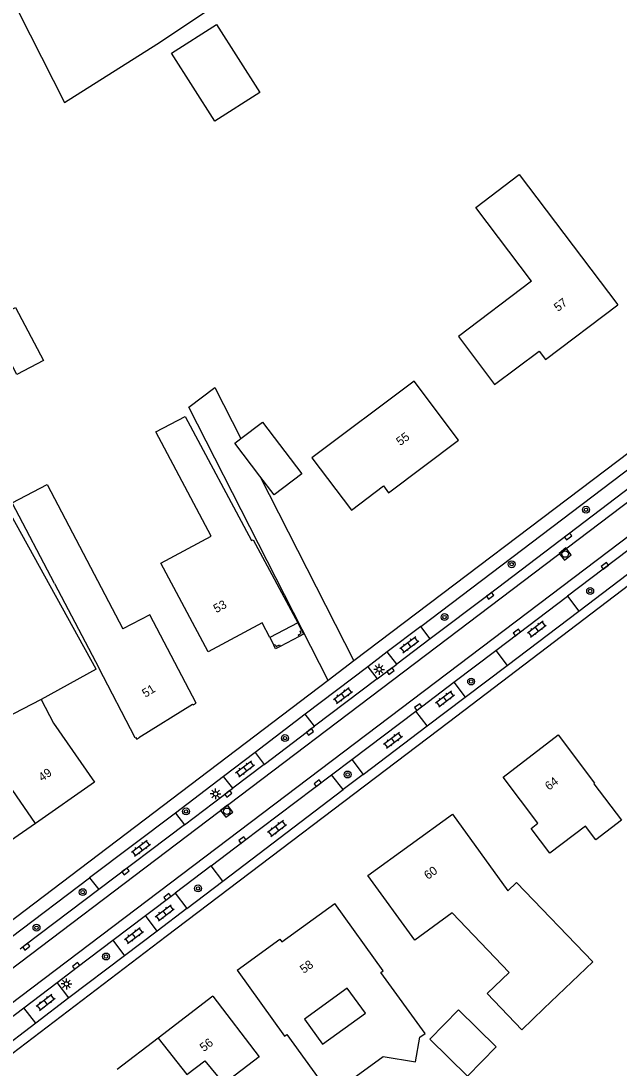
# Model space of a CAD drawing. Extents: x 136000 to 141014, y 402000 to 403500.
# Drawn here: x 138178 to 138247.2, y 402866.2 to 402987.2 of the extents above; entities that cross this region are included whole.
import ezdxf

# ---------------------------------------------------------------- set-up
doc = ezdxf.new("R2010")
doc.units = 0
for name, color, linetype in [('gg-anno-huisnummerreeks BGT', 7, 'Continuous'), ('gg-bbg-gedigitaliseerde bebouwing', 7, 'Continuous'), ('gg-bbg-gedigitaliseerde bijgebouw', 7, 'Continuous'), ('gg-bbg-hoofdgebouw', 7, 'Continuous'), ('gg-bbg-onder overbouw', 7, 'Continuous'), ('gg-bbg-pand overbouw', 7, 'Continuous'), ('gg-bbg-pilaar onder overbouw', 7, 'Continuous'), ('gg-bbg-pilaar pand', 7, 'Continuous'), ('gg-bbg-tussenscheiding', 7, 'Continuous'), ('gg-knt-bronhoudergrens', 7, 'Continuous'), ('gg-knt-onverhard', 7, 'Continuous'), ('gg-knt-verharding', 7, 'Continuous'), ('gg-knt-verharding nz', 7, 'Continuous'), ('gt-symb-boom', 7, 'Continuous'), ('gt-symb-klinker verharding', 7, 'Continuous'), ('gt-symb-kolk', 7, 'Continuous'), ('gt-symb-lichtmast', 7, 'Continuous'), ('gt-symb-rioolschacht', 7, 'Continuous')]:
    doc.layers.add(name, color=color, linetype=linetype)

# ---------------------------------------------------------------- blocks, each defined once
blk = doc.blocks.new('gt0-KOLK')
at = {"layer": 'gt-symb-kolk'}
blk.add_lwpolyline([(0, 0), (0.38, 0), (0.38, 0.4), (-0.37, 0.4), (-0.37, 0), (0, 0)], dxfattribs=at)
blk = doc.blocks.new('gt0-RS')
at = {"layer": 'gt-symb-rioolschacht'}
blk.add_lwpolyline([(-0.5, -0.5), (0.5, -0.5), (0.5, 0.5), (-0.5, 0.5)], close=True, dxfattribs=at)
blk.add_circle((0, 0), 0.375, dxfattribs=at)
blk = doc.blocks.new('gt0-BOOM')
at = {"layer": 'gt-symb-boom'}
for radius in [0.4, 0.2]:
    blk.add_circle((0, 0), radius, dxfattribs=at)
blk = doc.blocks.new('gt0-KL1')
at = {"layer": 'gt-symb-klinker verharding'}
for p, q in [((-1.15, 0.3), (1.15, 0.3)), ((-1, -0.3), (-1, 0.3)), ((-0.5, 0.3), (-0.5, 0.45)), ((0, -0.3), (0, 0.3)), ((0.5, 0.3), (0.5, 0.45)), ((1, -0.3), (1, 0.3)), ((-1.15, -0.3), (1.15, -0.3)), ((-0.5, -0.45), (-0.5, -0.3)), ((0.5, -0.45), (0.5, -0.3))]:
    blk.add_line(p, q, dxfattribs=at)
blk = doc.blocks.new('gt0-LMAST')
at = {"layer": 'gt-symb-lichtmast'}
for p, q in [((-0.18, 0.17), (-0.45, 0.44)), ((0, 0.25), (0, 0.62)), ((0.17, 0.17), (0.44, 0.44)), ((-0.25, 0), (-0.63, 0)), ((-0.18, -0.18), (-0.45, -0.45)), ((0, -0.25), (0, -0.63)), ((0.44, -0.45), (0.17, -0.18)), ((0.25, 0), (0.62, 0))]:
    blk.add_line(p, q, dxfattribs=at)
blk.add_circle((0, 0), 0.25, dxfattribs=at)

msp = doc.modelspace()

# ---------------------------------------------------------------- linework, layer by layer
at = {"layer": 'gg-bbg-gedigitaliseerde bebouwing'}
for p, q in [((138181.88, 402922.17), (138187.03, 402912.43)), ((138192.91, 402918.57), (138189.8, 402916.93)), ((138191.23, 402904.33), (138187.03, 402912.43))]:
    msp.add_line(p, q, dxfattribs=at)
for points in [[(138237.09, 402957.15), (138230.64, 402965.67), (138235.66, 402969.48), (138247.06, 402954.41)], [(138237.09, 402957.15), (138228.62, 402950.75), (138232.79, 402945.19)], [(138186.73, 402912.27), (138168.25, 402945.64), (138157.81, 402939.98)], [(138228.64, 402938.75), (138223.51, 402945.58), (138211.67, 402936.7), (138216.24, 402930.66)], [(138181.88, 402922.17), (138176.99, 402931.51), (138181.03, 402933.63), (138189.8, 402916.93)], [(138234.49, 402877.22), (138227.92, 402884.09), (138223.57, 402880.95), (138218.16, 402888.44)], [(138235.35, 402887.63), (138244.16, 402878.44), (138238.52, 402873.03)], [(138203.01, 402877.47), (138208.52, 402869.86), (138208.77, 402870.04), (138213.82, 402863.07), (138219.93, 402867.5), (138223.68, 402866.87), (138224.16, 402869.73), (138224.77, 402870.17), (138219.67, 402877.21), (138219.94, 402877.41), (138214.31, 402885.18)], [(138238.52, 402873.03), (138235.96, 402870.58), (138231.94, 402874.77), (138234.49, 402877.22)], [(138200.22, 402874.46), (138205.56, 402867.46), (138201.48, 402864.35)], [(138210.81, 402871.82), (138212.91, 402868.92), (138217.87, 402872.51), (138215.77, 402875.41), (138210.81, 402871.82)]]:
    msp.add_lwpolyline(points, dxfattribs=at)
at = {"layer": 'gg-bbg-gedigitaliseerde bijgebouw'}
for points in [[(138195.44, 402983.49), (138200.65, 402986.8), (138205.65, 402978.95), (138200.43, 402975.63), (138195.44, 402983.49)], [(138174.31, 402952.49), (138177.4, 402954.11), (138180.62, 402947.98), (138177.52, 402946.36), (138174.31, 402952.49)], [(138203.45, 402938.94), (138205.97, 402940.85), (138210.52, 402934.86), (138207.31, 402932.42), (138205.67, 402934.58)], [(138205.67, 402934.58), (138202.76, 402938.41), (138203.45, 402938.94)], [(138229.68, 402865.23), (138233, 402868.63), (138228.63, 402872.9), (138225.31, 402869.5), (138229.68, 402865.23)]]:
    msp.add_lwpolyline(points, dxfattribs=at)
at = {"layer": 'gg-bbg-hoofdgebouw'}
for p, q in [((138186.73, 402912.27), (138180.34, 402908.77)), ((138186.54, 402899.2), (138179.7, 402894.44)), ((138179.7, 402894.44), (138171.84, 402889)), ((138200.22, 402874.46), (138193.88, 402869.62)), ((138193.88, 402869.62), (138189.13, 402866))]:
    msp.add_line(p, q, dxfattribs=at)
for points in [[(138232.79, 402945.19), (138237.96, 402949.05), (138238.69, 402948.08), (138247.06, 402954.41)], [(138206.8, 402915.93), (138205.91, 402917.62), (138199.66, 402914.28), (138194.18, 402924.53), (138200.04, 402927.65), (138193.62, 402939.71), (138197.01, 402941.51), (138204.67, 402927.14), (138204.88, 402927.25), (138210.03, 402917.64)], [(138216.24, 402930.66), (138219.97, 402933.49), (138220.55, 402932.68), (138228.64, 402938.75)], [(138191.23, 402904.33), (138191.29, 402904.37), (138191.41, 402904.18), (138191.68, 402904.34), (138191.66, 402904.38), (138197.86, 402908.23), (138197.92, 402908.14), (138198.29, 402908.36), (138192.91, 402918.57)], [(138180.34, 402908.77), (138181.79, 402906.02), (138186.54, 402899.2)], [(138233.79, 402899.81), (138240.16, 402904.68), (138244.39, 402899.11), (138244.3, 402899.04), (138247.51, 402894.82), (138244.52, 402892.54), (138243.32, 402894.12), (138239.22, 402891), (138237.04, 402893.86), (138237.83, 402894.46), (138233.79, 402899.81)], [(138218.16, 402888.44), (138227.95, 402895.51), (138234.33, 402886.65), (138235.35, 402887.63)], [(138203.01, 402877.47), (138207.97, 402881.06), (138208.2, 402880.75), (138214.31, 402885.18)]]:
    msp.add_lwpolyline(points, dxfattribs=at)
at = {"layer": 'gg-bbg-onder overbouw'}
msp.add_line((138210.03, 402917.64), (138206.8, 402915.93), dxfattribs=at)
at = {"layer": 'gg-bbg-pand overbouw'}
for p, q in [((138210.5, 402916.76), (138210.03, 402917.64)), ((138206.8, 402915.93), (138207.26, 402915.05)), ((138210.2, 402916.06), (138208, 402914.91))]:
    msp.add_line(p, q, dxfattribs=at)
at = {"layer": 'gg-bbg-pilaar onder overbouw'}
for points in [[(138210.2, 402916.06), (138210.11, 402916.24), (138210.45, 402916.42), (138210.32, 402916.66), (138210.5, 402916.76)], [(138207.26, 402915.05), (138207.43, 402915.15), (138207.56, 402914.91), (138207.91, 402915.09), (138208, 402914.91)]]:
    msp.add_lwpolyline(points, dxfattribs=at)
at = {"layer": 'gg-bbg-pilaar pand'}
for points in [[(138210.5, 402916.76), (138210.72, 402916.34), (138210.2, 402916.06)], [(138208, 402914.91), (138207.48, 402914.64), (138207.26, 402915.05)]]:
    msp.add_lwpolyline(points, dxfattribs=at)
at = {"layer": 'gg-bbg-tussenscheiding'}
for p, q in [((138180.34, 402908.77), (138176.1, 402906.57)), ((138179.7, 402894.44), (138174.84, 402901.49))]:
    msp.add_line(p, q, dxfattribs=at)
msp.add_lwpolyline([(138193.88, 402869.62), (138197.2, 402865.42), (138199.3, 402867.01), (138201.48, 402864.35)], dxfattribs=at)
at = {"layer": 'gg-knt-bronhoudergrens'}
msp.add_lwpolyline([(138149.62, 403043.59), (138149.84, 403043.17), (138183.05, 402977.8), (138193.72, 402984.55), (138199.59, 402988.44), (138196.18, 402994.24), (138192.69, 402994.32), (138187.81, 403001.38), (138186.02, 403004.44), (138185.46, 403008.05), (138185.43, 403011.7), (138185.17, 403012.15), (138182.27, 403018.47)], dxfattribs=at)
at = {"layer": 'gg-knt-onverhard'}
msp.add_line((138205.67, 402934.58), (138216.54, 402913.24), dxfattribs=at)
msp.add_lwpolyline([(138213.54, 402910.97), (138197.45, 402942.57), (138200.44, 402944.84), (138203.45, 402938.94)], dxfattribs=at)
at = {"layer": 'gg-knt-verharding'}
for p, q in [((138265.27, 402950.14), (138216.54, 402913.24)), ((138224.27, 402917.22), (138255.88, 402941.19)), ((138249.65, 402927.08), (138241.25, 402920.71)), ((138242.57, 402919), (138250.96, 402925.39)), ((138241.25, 402920.71), (138242.57, 402919)), ((138225.36, 402915.78), (138224.27, 402917.22)), ((138225.36, 402915.78), (138221.49, 402912.86)), ((138220.39, 402914.28), (138218.16, 402912.56)), ((138221.49, 402912.86), (138220.39, 402914.28)), ((138228.08, 402910.76), (138232.94, 402914.43)), ((138232.94, 402914.43), (138234.25, 402912.71)), ((138216.54, 402913.24), (138213.54, 402910.97)), ((138218.16, 402912.56), (138219.24, 402911.16)), ((138219.24, 402911.16), (138221.49, 402912.86)), ((138229.39, 402909.03), (138234.25, 402912.71)), ((138213.54, 402910.97), (138170.11, 402878.03)), ((138219.24, 402911.16), (138211.98, 402905.67)), ((138223.69, 402907.43), (138228.08, 402910.76)), ((138228.08, 402910.76), (138229.39, 402909.03)), ((138210.91, 402907.08), (138205.1, 402902.64)), ((138211.98, 402905.67), (138210.91, 402907.08)), ((138216.3, 402901.84), (138223.69, 402907.43)), ((138206.15, 402901.26), (138211.98, 402905.67)), ((138205.1, 402902.64), (138206.15, 402901.26)), ((138206.15, 402901.26), (138202.51, 402898.51)), ((138213.96, 402900.07), (138216.3, 402901.84)), ((138216.3, 402901.84), (138217.62, 402900.1)), ((138201.46, 402899.87), (138195.88, 402895.64)), ((138202.51, 402898.51), (138201.46, 402899.87)), ((138215.3, 402898.35), (138213.96, 402900.07)), ((138217.62, 402900.1), (138215.3, 402898.35)), ((138196.92, 402894.28), (138202.51, 402898.51)), ((138195.88, 402895.64), (138196.92, 402894.28)), ((138196.92, 402894.28), (138187.02, 402886.79)), ((138200.02, 402889.54), (138195.86, 402886.39)), ((138201.37, 402887.77), (138200.02, 402889.54)), ((138176.9, 402881.29), (138185.96, 402888.15)), ((138185.96, 402888.15), (138187.02, 402886.79)), ((138197.2, 402884.59), (138201.37, 402887.77)), ((138195.86, 402886.39), (138197.2, 402884.59)), ((138188.66, 402880.93), (138192.42, 402883.78)), ((138188.66, 402880.93), (138190.01, 402879.15)), ((138190.01, 402879.15), (138183.56, 402874.27)), ((138178.35, 402873.14), (138182.2, 402876.05)), ((138183.56, 402874.27), (138182.2, 402876.05)), ((138171.63, 402868.08), (138178.35, 402873.14))]:
    msp.add_line(p, q, dxfattribs=at)
for points in [[(138272.72, 402940.44), (138255.42, 402927.34), (138227.47, 402906.13), (138194.82, 402881.38), (138173.7, 402865.34)], [(138256.98, 402939.74), (138232.17, 402920.93), (138225.36, 402915.78)], [(138232.94, 402914.43), (138235.51, 402916.36), (138241.25, 402920.71)], [(138200.02, 402889.54), (138203.74, 402892.36), (138213.96, 402900.07)], [(138187.02, 402886.79), (138178.52, 402880.35), (138177.92, 402879.92)], [(138182.2, 402876.05), (138184.51, 402877.81), (138188.66, 402880.93)]]:
    msp.add_lwpolyline(points, dxfattribs=at)
at = {"layer": 'gg-knt-verharding nz'}
for p, q in [((138298.68, 402965.78), (138171, 402869.14)), ((138234.25, 402912.71), (138242.57, 402919)), ((138224.27, 402917.22), (138220.39, 402914.28)), ((138218.16, 402912.56), (138210.91, 402907.08)), ((138225.02, 402905.71), (138229.39, 402909.03)), ((138225.02, 402905.71), (138223.69, 402907.43)), ((138217.62, 402900.1), (138225.02, 402905.71)), ((138205.1, 402902.64), (138201.46, 402899.87)), ((138201.37, 402887.77), (138215.3, 402898.35)), ((138195.88, 402895.64), (138185.96, 402888.15)), ((138192.42, 402883.78), (138195.86, 402886.39)), ((138197.2, 402884.59), (138193.77, 402881.98)), ((138193.77, 402881.98), (138192.42, 402883.78)), ((138193.77, 402881.98), (138190.01, 402879.15)), ((138183.56, 402874.27), (138179.72, 402871.35)), ((138179.72, 402871.35), (138178.35, 402873.14)), ((138179.72, 402871.35), (138173.01, 402866.25))]:
    msp.add_line(p, q, dxfattribs=at)
msp.add_lwpolyline([(138296.74, 402968.33), (138202.07, 402896.62), (138169.37, 402871.88)], dxfattribs=at)

# ---------------------------------------------------------------- block references
at = {"layer": 'gt-symb-boom'}
for p in [(138243.39, 402930.71), (138234.79, 402924.41), (138243.87, 402921.32), (138227.02, 402918.3), (138230.1, 402910.85), (138208.56, 402904.31), (138215.81, 402900.1), (138197.11, 402895.83), (138185.16, 402886.5), (138198.51, 402886.93), (138179.81, 402882.38), (138187.86, 402879.06)]:
    msp.add_blockref('gt0-BOOM', p, dxfattribs=at)
at = {"layer": 'gt-symb-klinker verharding'}
for p, rotation in [((138237.7, 402916.93), 37.1563741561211), ((138222.95, 402915.11), 37.1563741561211), ((138215.27, 402909.24), 37.1563741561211), ((138227.08, 402908.85), 37.1563741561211), ((138221.06, 402904.06), 37.1563741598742), ((138203.95, 402900.76), 37.1563741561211), ((138207.65, 402893.88), 37.15637415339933), ((138191.89, 402891.59), 37.156374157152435), ((138194.65, 402884.11), 37.1563741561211), ((138191.08, 402881.49), 37.15637415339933), ((138180.87, 402873.77), 37.60353699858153)]:
    msp.add_blockref('gt0-KL1', p, dxfattribs=dict(at, rotation=rotation))
at = {"layer": 'gt-symb-kolk'}
for p, rotation in [((138241.21, 402927.78), -142.84362584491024), ((138245.68, 402924.07), 37.1563741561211), ((138232.17, 402920.93), -142.84362584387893), ((138235.51, 402916.36), 36.91570677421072), ((138220.65, 402912.22), -143.04987226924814), ((138224.09, 402907.74), 37.890062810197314), ((138211.34, 402905.18), -142.92387968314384), ((138212.46, 402898.94), 37.0761203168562), ((138201.89, 402898.03), -142.92387968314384), ((138203.74, 402892.36), 37.23665897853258), ((138190, 402889.06), -142.9696103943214), ((138195.07, 402885.79), 37.15637415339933), ((138178.52, 402880.35), -142.84362584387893), ((138184.51, 402877.81), 37.36253068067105)]:
    msp.add_blockref('gt0-KOLK', p, dxfattribs=dict(at, rotation=rotation))
at = {"layer": 'gt-symb-lichtmast'}
for p in [(138219.46, 402912.26), (138200.53, 402897.86), (138183.28, 402875.88)]:
    msp.add_blockref('gt0-LMAST', p, dxfattribs=at)
at = {"layer": 'gt-symb-rioolschacht'}
for p, rotation in [((138240.98, 402925.59), -141.61754266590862), ((138201.82, 402895.85), -142.43140797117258)]:
    msp.add_blockref('gt0-RS', p, dxfattribs=dict(at, rotation=rotation))

# ---------------------------------------------------------------- texts
at = {"layer": 'gg-anno-huisnummerreeks BGT'}
for s, rotation, p in [('57', 37.1, (138240.14, 402953.57)), ('55', 36.9, (138221.89, 402938.06)), ('53', 28.2, (138200.61, 402918.75)), ('51', 31.9, (138192.41, 402908.96)), ('49', 34.9, (138180.47, 402899.24)), ('64', 37.4, (138239.11, 402898.21)), ('60', 35.8, (138225.1, 402887.9)), ('58', 35.9, (138210.74, 402877.04)), ('56', 37.3, (138199.17, 402868))]:
    msp.add_text(s, height=1, rotation=rotation, dxfattribs=at).set_placement(p)

doc.saveas('drawing.dxf')
